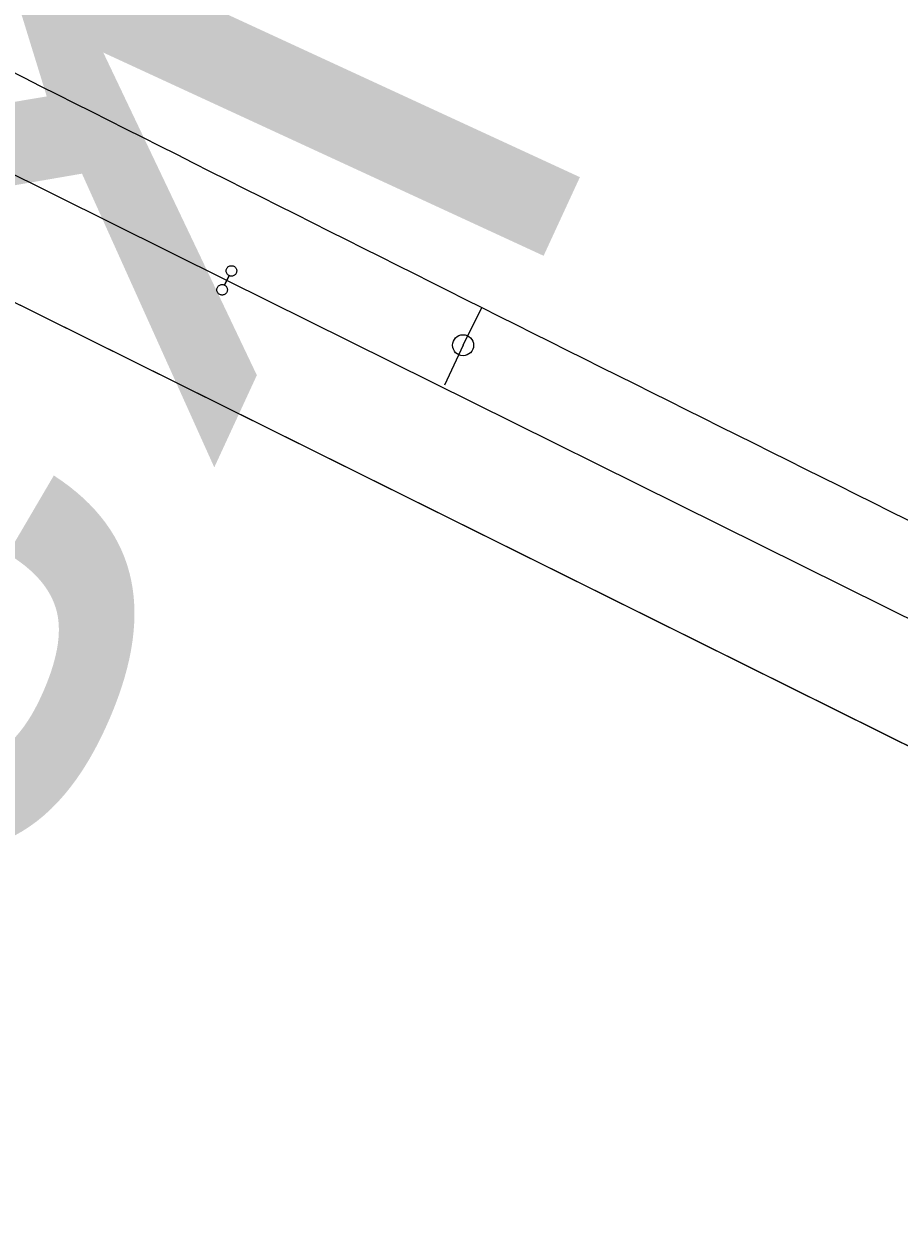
# Model space of a CAD drawing. Extents: x 6540402 to 6566579, y 5525343 to 5532423.
# Drawn here: x 6545126.8 to 6545168.3, y 5526009.5 to 5526066.3 of the extents above; entities that cross this region are included whole.
import ezdxf

# ---------------------------------------------------------------- set-up
doc = ezdxf.new("R2010")
doc.units = 0
for name, color, linetype in [('IR_ps_geometria', 7, 'Continuous'), ('TOR_PS_OPIS_T-opisy dodatkowe', 7, 'Continuous'), ('TOR_PS_OPIS_T-ukresy', 7, 'Continuous'), ('TOR_PS_T-tory projektowane', 7, 'Continuous')]:
    doc.layers.add(name, color=color, linetype=linetype)

msp = doc.modelspace()

# ---------------------------------------------------------------- linework, layer by layer
at = {"layer": 'IR_ps_geometria'}
msp.add_lwpolyline([(6545136.396, 5526054.109), (6545136.285, 5526053.886), (6545136.313, 5526053.869), (6545136.339, 5526053.849), (6545136.362, 5526053.826), (6545136.382, 5526053.8), (6545136.398, 5526053.772), (6545136.41, 5526053.741), (6545136.419, 5526053.71), (6545136.423, 5526053.677), (6545136.423, 5526053.645), (6545136.419, 5526053.612), (6545136.41, 5526053.581), (6545136.397, 5526053.55), (6545136.381, 5526053.522), (6545136.361, 5526053.496), (6545136.338, 5526053.473), (6545136.312, 5526053.453), (6545136.283, 5526053.437), (6545136.253, 5526053.425), (6545136.222, 5526053.416), (6545136.189, 5526053.412), (6545136.156, 5526053.412), (6545136.124, 5526053.417), (6545136.093, 5526053.425), (6545136.062, 5526053.438), (6545136.034, 5526053.454), (6545136.008, 5526053.474), (6545135.985, 5526053.497), (6545135.965, 5526053.523), (6545135.949, 5526053.552), (6545135.937, 5526053.582), (6545135.928, 5526053.613), (6545135.924, 5526053.646), (6545135.924, 5526053.679), (6545135.928, 5526053.711), (6545135.937, 5526053.743), (6545135.95, 5526053.773), (6545135.966, 5526053.801), (6545135.986, 5526053.827), (6545136.009, 5526053.85), (6545136.035, 5526053.87), (6545136.063, 5526053.886), (6545136.094, 5526053.899), (6545136.125, 5526053.907), (6545136.158, 5526053.911), (6545136.19, 5526053.911), (6545136.223, 5526053.907), (6545136.254, 5526053.898), (6545136.285, 5526053.886), (6545136.507, 5526054.333), (6545136.479, 5526054.35), (6545136.453, 5526054.37), (6545136.43, 5526054.393), (6545136.41, 5526054.419), (6545136.394, 5526054.447), (6545136.381, 5526054.478), (6545136.373, 5526054.509), (6545136.369, 5526054.542), (6545136.369, 5526054.574), (6545136.373, 5526054.607), (6545136.382, 5526054.638), (6545136.394, 5526054.669), (6545136.411, 5526054.697), (6545136.431, 5526054.723), (6545136.454, 5526054.746), (6545136.48, 5526054.766), (6545136.508, 5526054.782), (6545136.538, 5526054.794), (6545136.57, 5526054.803), (6545136.602, 5526054.807), (6545136.635, 5526054.807), (6545136.667, 5526054.802), (6545136.699, 5526054.794), (6545136.729, 5526054.781), (6545136.757, 5526054.765), (6545136.783, 5526054.745), (6545136.806, 5526054.722), (6545136.826, 5526054.696), (6545136.843, 5526054.667), (6545136.855, 5526054.637), (6545136.863, 5526054.606), (6545136.868, 5526054.573), (6545136.867, 5526054.54), (6545136.863, 5526054.508), (6545136.855, 5526054.476), (6545136.842, 5526054.446), (6545136.826, 5526054.418), (6545136.806, 5526054.392), (6545136.782, 5526054.369), (6545136.756, 5526054.349), (6545136.728, 5526054.333), (6545136.698, 5526054.32), (6545136.666, 5526054.312), (6545136.634, 5526054.308), (6545136.601, 5526054.308), (6545136.569, 5526054.312), (6545136.537, 5526054.321), (6545136.507, 5526054.333)], close=True, dxfattribs=at)
msp.add_lwpolyline([(6545136.396, 5526054.109), (6545136.285, 5526053.886), (6545136.313, 5526053.869), (6545136.339, 5526053.849), (6545136.362, 5526053.826), (6545136.382, 5526053.8), (6545136.398, 5526053.772), (6545136.41, 5526053.741), (6545136.419, 5526053.71), (6545136.423, 5526053.677), (6545136.423, 5526053.645), (6545136.419, 5526053.612), (6545136.41, 5526053.581), (6545136.397, 5526053.55), (6545136.381, 5526053.522), (6545136.361, 5526053.496), (6545136.338, 5526053.473), (6545136.312, 5526053.453), (6545136.283, 5526053.437), (6545136.253, 5526053.425), (6545136.222, 5526053.416), (6545136.189, 5526053.412), (6545136.156, 5526053.412), (6545136.124, 5526053.417), (6545136.093, 5526053.425), (6545136.062, 5526053.438), (6545136.034, 5526053.454), (6545136.008, 5526053.474), (6545135.985, 5526053.497), (6545135.965, 5526053.523), (6545135.949, 5526053.552), (6545135.937, 5526053.582), (6545135.928, 5526053.613), (6545135.924, 5526053.646), (6545135.924, 5526053.679), (6545135.928, 5526053.711), (6545135.937, 5526053.743), (6545135.95, 5526053.773), (6545135.966, 5526053.801), (6545135.986, 5526053.827), (6545136.009, 5526053.85), (6545136.035, 5526053.87), (6545136.063, 5526053.886), (6545136.094, 5526053.899), (6545136.125, 5526053.907), (6545136.158, 5526053.911), (6545136.19, 5526053.911), (6545136.223, 5526053.907), (6545136.254, 5526053.898), (6545136.285, 5526053.886), (6545136.507, 5526054.333), (6545136.479, 5526054.35), (6545136.453, 5526054.37), (6545136.43, 5526054.393), (6545136.41, 5526054.419), (6545136.394, 5526054.447), (6545136.381, 5526054.478), (6545136.373, 5526054.509), (6545136.369, 5526054.542), (6545136.369, 5526054.574), (6545136.373, 5526054.607), (6545136.382, 5526054.638), (6545136.394, 5526054.669), (6545136.411, 5526054.697), (6545136.431, 5526054.723), (6545136.454, 5526054.746), (6545136.48, 5526054.766), (6545136.508, 5526054.782), (6545136.538, 5526054.794), (6545136.57, 5526054.803), (6545136.602, 5526054.807), (6545136.635, 5526054.807), (6545136.667, 5526054.802), (6545136.699, 5526054.794), (6545136.729, 5526054.781), (6545136.757, 5526054.765), (6545136.783, 5526054.745), (6545136.806, 5526054.722), (6545136.826, 5526054.696), (6545136.843, 5526054.667), (6545136.855, 5526054.637), (6545136.863, 5526054.606), (6545136.868, 5526054.573), (6545136.867, 5526054.54), (6545136.863, 5526054.508), (6545136.855, 5526054.476), (6545136.842, 5526054.446), (6545136.826, 5526054.418), (6545136.806, 5526054.392), (6545136.782, 5526054.369), (6545136.756, 5526054.349), (6545136.728, 5526054.333), (6545136.698, 5526054.32), (6545136.666, 5526054.312), (6545136.634, 5526054.308), (6545136.601, 5526054.308), (6545136.569, 5526054.312), (6545136.537, 5526054.321), (6545136.507, 5526054.333)], close=True, dxfattribs=at)
msp.add_lwpolyline([(6545136.396, 5526054.109), (6545136.285, 5526053.886), (6545136.313, 5526053.869), (6545136.339, 5526053.849), (6545136.362, 5526053.826), (6545136.382, 5526053.8), (6545136.398, 5526053.772), (6545136.41, 5526053.741), (6545136.419, 5526053.71), (6545136.423, 5526053.677), (6545136.423, 5526053.645), (6545136.419, 5526053.612), (6545136.41, 5526053.581), (6545136.397, 5526053.55), (6545136.381, 5526053.522), (6545136.361, 5526053.496), (6545136.338, 5526053.473), (6545136.312, 5526053.453), (6545136.283, 5526053.437), (6545136.253, 5526053.425), (6545136.222, 5526053.416), (6545136.189, 5526053.412), (6545136.156, 5526053.412), (6545136.124, 5526053.417), (6545136.093, 5526053.425), (6545136.062, 5526053.438), (6545136.034, 5526053.454), (6545136.008, 5526053.474), (6545135.985, 5526053.497), (6545135.965, 5526053.523), (6545135.949, 5526053.552), (6545135.937, 5526053.582), (6545135.928, 5526053.613), (6545135.924, 5526053.646), (6545135.924, 5526053.679), (6545135.928, 5526053.711), (6545135.937, 5526053.743), (6545135.95, 5526053.773), (6545135.966, 5526053.801), (6545135.986, 5526053.827), (6545136.009, 5526053.85), (6545136.035, 5526053.87), (6545136.063, 5526053.886), (6545136.094, 5526053.899), (6545136.125, 5526053.907), (6545136.158, 5526053.911), (6545136.19, 5526053.911), (6545136.223, 5526053.907), (6545136.254, 5526053.898), (6545136.285, 5526053.886), (6545136.507, 5526054.333), (6545136.479, 5526054.35), (6545136.453, 5526054.37), (6545136.43, 5526054.393), (6545136.41, 5526054.419), (6545136.394, 5526054.447), (6545136.381, 5526054.478), (6545136.373, 5526054.509), (6545136.369, 5526054.542), (6545136.369, 5526054.574), (6545136.373, 5526054.607), (6545136.382, 5526054.638), (6545136.394, 5526054.669), (6545136.411, 5526054.697), (6545136.431, 5526054.723), (6545136.454, 5526054.746), (6545136.48, 5526054.766), (6545136.508, 5526054.782), (6545136.538, 5526054.794), (6545136.57, 5526054.803), (6545136.602, 5526054.807), (6545136.635, 5526054.807), (6545136.667, 5526054.802), (6545136.699, 5526054.794), (6545136.729, 5526054.781), (6545136.757, 5526054.765), (6545136.783, 5526054.745), (6545136.806, 5526054.722), (6545136.826, 5526054.696), (6545136.843, 5526054.667), (6545136.855, 5526054.637), (6545136.863, 5526054.606), (6545136.868, 5526054.573), (6545136.867, 5526054.54), (6545136.863, 5526054.508), (6545136.855, 5526054.476), (6545136.842, 5526054.446), (6545136.826, 5526054.418), (6545136.806, 5526054.392), (6545136.782, 5526054.369), (6545136.756, 5526054.349), (6545136.728, 5526054.333), (6545136.698, 5526054.32), (6545136.666, 5526054.312), (6545136.634, 5526054.308), (6545136.601, 5526054.308), (6545136.569, 5526054.312), (6545136.537, 5526054.321), (6545136.507, 5526054.333)], close=True, dxfattribs=at)
msp.add_lwpolyline([(6545136.396, 5526054.109), (6545136.285, 5526053.886), (6545136.313, 5526053.869), (6545136.339, 5526053.849), (6545136.362, 5526053.826), (6545136.382, 5526053.8), (6545136.398, 5526053.772), (6545136.41, 5526053.741), (6545136.419, 5526053.71), (6545136.423, 5526053.677), (6545136.423, 5526053.645), (6545136.419, 5526053.612), (6545136.41, 5526053.581), (6545136.397, 5526053.55), (6545136.381, 5526053.522), (6545136.361, 5526053.496), (6545136.338, 5526053.473), (6545136.312, 5526053.453), (6545136.283, 5526053.437), (6545136.253, 5526053.425), (6545136.222, 5526053.416), (6545136.189, 5526053.412), (6545136.156, 5526053.412), (6545136.124, 5526053.417), (6545136.093, 5526053.425), (6545136.062, 5526053.438), (6545136.034, 5526053.454), (6545136.008, 5526053.474), (6545135.985, 5526053.497), (6545135.965, 5526053.523), (6545135.949, 5526053.552), (6545135.937, 5526053.582), (6545135.928, 5526053.613), (6545135.924, 5526053.646), (6545135.924, 5526053.679), (6545135.928, 5526053.711), (6545135.937, 5526053.743), (6545135.95, 5526053.773), (6545135.966, 5526053.801), (6545135.986, 5526053.827), (6545136.009, 5526053.85), (6545136.035, 5526053.87), (6545136.063, 5526053.886), (6545136.094, 5526053.899), (6545136.125, 5526053.907), (6545136.158, 5526053.911), (6545136.19, 5526053.911), (6545136.223, 5526053.907), (6545136.254, 5526053.898), (6545136.285, 5526053.886), (6545136.507, 5526054.333), (6545136.479, 5526054.35), (6545136.453, 5526054.37), (6545136.43, 5526054.393), (6545136.41, 5526054.419), (6545136.394, 5526054.447), (6545136.381, 5526054.478), (6545136.373, 5526054.509), (6545136.369, 5526054.542), (6545136.369, 5526054.574), (6545136.373, 5526054.607), (6545136.382, 5526054.638), (6545136.394, 5526054.669), (6545136.411, 5526054.697), (6545136.431, 5526054.723), (6545136.454, 5526054.746), (6545136.48, 5526054.766), (6545136.508, 5526054.782), (6545136.538, 5526054.794), (6545136.57, 5526054.803), (6545136.602, 5526054.807), (6545136.635, 5526054.807), (6545136.667, 5526054.802), (6545136.699, 5526054.794), (6545136.729, 5526054.781), (6545136.757, 5526054.765), (6545136.783, 5526054.745), (6545136.806, 5526054.722), (6545136.826, 5526054.696), (6545136.843, 5526054.667), (6545136.855, 5526054.637), (6545136.863, 5526054.606), (6545136.868, 5526054.573), (6545136.867, 5526054.54), (6545136.863, 5526054.508), (6545136.855, 5526054.476), (6545136.842, 5526054.446), (6545136.826, 5526054.418), (6545136.806, 5526054.392), (6545136.782, 5526054.369), (6545136.756, 5526054.349), (6545136.728, 5526054.333), (6545136.698, 5526054.32), (6545136.666, 5526054.312), (6545136.634, 5526054.308), (6545136.601, 5526054.308), (6545136.569, 5526054.312), (6545136.537, 5526054.321), (6545136.507, 5526054.333)], close=True, dxfattribs=at)
at = {"layer": 'TOR_PS_OPIS_T-ukresy'}
for q in [(6545148.513, 5526052.817), (6545146.728, 5526049.128)]:
    msp.add_line((6545147.618, 5526051.029), q, dxfattribs=at)
msp.add_circle((6545147.618, 5526051.029), 0.5, dxfattribs=at)
at = {"layer": 'TOR_PS_T-tory projektowane'}
for p, q in [((6544530.071, 5526349.023), (6545286.662, 5525973.48)), ((6544972.131, 5526129.601), (6545286.662, 5525973.48)), ((6545009.388, 5526111.108), (6545286.662, 5525973.48)), ((6545015.742, 5526107.954), (6545286.662, 5525973.48)), ((6545053, 5526089.461), (6545286.662, 5525973.48)), ((6545053, 5526089.461), (6545242.736, 5525995.283)), ((6545136.396, 5526054.109), (6545114.058, 5526065.196)), ((6545173.654, 5526035.617), (6545136.396, 5526054.109))]:
    msp.add_line(p, q, dxfattribs=at)
msp.add_arc((6549086.562, 5533922.492), 8800, 243.2283381, 243.6041585, dxfattribs=at)

# ---------------------------------------------------------------- texts
at = {"layer": 'TOR_PS_OPIS_T-opisy dodatkowe'}
msp.add_text('Wiadukt kolejowy nad ul. Jagiellońską', height=35, rotation=245.2208, dxfattribs=at).set_placement((6545429.59, 5526745.774))

doc.saveas('drawing.dxf')
